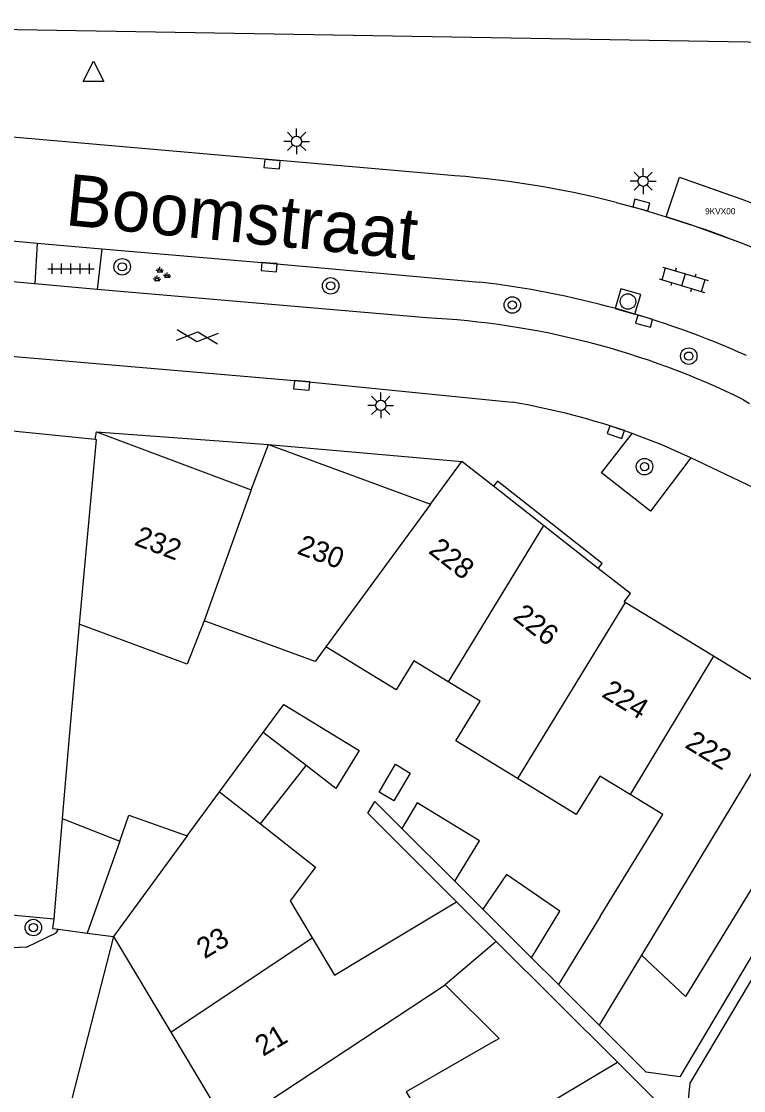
# Model space of a CAD drawing. Extents: x 131000 to 133014, y 396499 to 399001.
# Drawn here: x 132915.7 to 132950.7, y 396777.6 to 396829.5 of the extents above; entities that cross this region are included whole.
import ezdxf

# ---------------------------------------------------------------- set-up
doc = ezdxf.new("R2010")
doc.units = 0
for name, color, linetype in [('bp-anno-kenteken', 7, 'Continuous'), ('bp-grn-parkeervak', 7, 'Continuous'), ('gg-afsc-erfafscheiding', 7, 'Continuous'), ('gg-anno-huisnummerreeks BGT', 7, 'Continuous'), ('gg-anno-openbare ruimte label', 7, 'Continuous'), ('gg-bbg-bijgebouw', 7, 'Continuous'), ('gg-bbg-gedigitaliseerde bebouwing', 7, 'Continuous'), ('gg-bbg-gedigitaliseerde bijgebouw', 7, 'Continuous'), ('gg-bbg-hoofdgebouw', 7, 'Continuous'), ('gg-bbg-luifel en loopbrug', 7, 'Continuous'), ('gg-bbg-tussenscheiding', 7, 'Continuous'), ('gg-knt-verharding', 7, 'Continuous'), ('gg-knt-verharding nz', 7, 'Continuous'), ('gt-grn-weggrens', 7, 'Continuous'), ('gt-symb-boom', 7, 'Continuous'), ('gt-symb-gesloten verharding', 7, 'Continuous'), ('gt-symb-groenvak', 7, 'Continuous'), ('gt-symb-klinker verharding', 7, 'Continuous'), ('gt-symb-kolk', 7, 'Continuous'), ('gt-symb-lichtmast', 7, 'Continuous'), ('gt-symb-rioolschacht', 7, 'Continuous'), ('gt-symb-tegel verharding', 7, 'Continuous'), ('gt-symb-waterafsluiter', 7, 'Continuous')]:
    doc.layers.add(name, color=color, linetype=linetype)

# ---------------------------------------------------------------- blocks, each defined once
blk = doc.blocks.new('gt0-KOLK')
at = {"layer": 'gt-symb-kolk'}
blk.add_lwpolyline([(0, 0), (0.375, 0), (0.375, 0.4), (-0.375, 0.4), (-0.375, 0), (0, 0)], dxfattribs=at)
blk = doc.blocks.new('gt0-LMAST')
at = {"layer": 'gt-symb-lichtmast'}
for p, q in [((-0.005, 0.246), (-0.005, 0.621)), ((-0.182, 0.173), (-0.447, 0.438)), ((0.172, 0.173), (0.437, 0.438)), ((-0.255, -0.004), (-0.63, -0.004)), ((-0.182, -0.181), (-0.447, -0.446)), ((-0.005, -0.254), (-0.005, -0.629)), ((0.437, -0.446), (0.172, -0.181)), ((0.245, -0.004), (0.62, -0.004))]:
    blk.add_line(p, q, dxfattribs=at)
blk.add_circle((-0.005, -0.004), 0.25, dxfattribs=at)
blk = doc.blocks.new('gt0-WAFSL')
at = {"layer": 'gt-symb-waterafsluiter'}
for p, q in [((-0.5, -0.333), (0, 0.667)), ((0, 0.667), (0.5, -0.333)), ((0.5, -0.333), (-0.5, -0.333))]:
    blk.add_line(p, q, dxfattribs=at)
blk = doc.blocks.new('gt0-BOOM')
at = {"layer": 'gt-symb-boom'}
for radius in [0.4, 0.2]:
    blk.add_circle((0, 0), radius, dxfattribs=at)
blk = doc.blocks.new('gt0-RS')
at = {"layer": 'gt-symb-rioolschacht'}
blk.add_lwpolyline([(-0.5, -0.5), (0.5, -0.5), (0.5, 0.5), (-0.5, 0.5)], close=True, dxfattribs=at)
blk.add_circle((0, 0), 0.375, dxfattribs=at)
blk = doc.blocks.new('gt0-KL1')
at = {"layer": 'gt-symb-klinker verharding'}
for p, q in [((-1.15, 0.3), (1.15, 0.3)), ((-1, -0.3), (-1, 0.3)), ((-0.5, 0.3), (-0.5, 0.45)), ((0, -0.3), (0, 0.3)), ((0.5, 0.3), (0.5, 0.45)), ((1, -0.3), (1, 0.3)), ((-1.15, -0.3), (1.15, -0.3)), ((-0.5, -0.45), (-0.5, -0.3)), ((0.5, -0.45), (0.5, -0.3))]:
    blk.add_line(p, q, dxfattribs=at)
blk = doc.blocks.new('gt0-TEG1')
at = {"layer": 'gt-symb-tegel verharding'}
for p, q in [((-1.125, 0), (1.125, 0)), ((-0.9, -0.25), (-0.9, 0.25)), ((-0.45, -0.25), (-0.45, 0.25)), ((0, -0.25), (0, 0.25)), ((0.45, -0.25), (0.45, 0.25)), ((0.9, -0.25), (0.9, 0.25))]:
    blk.add_line(p, q, dxfattribs=at)
blk = doc.blocks.new('gt0-GRVAK')
at = {"layer": 'gt-symb-groenvak'}
for p, q in [((-0.11, 0.189), (-0.228, 0.24)), ((-0.182, 0.153), (0.088, 0.153)), ((-0.091, 0.211), (-0.156, 0.322)), ((-0.047, 0.214), (-0.047, 0.393)), ((-0.004, 0.211), (0.061, 0.322)), ((0.015, 0.189), (0.133, 0.24)), ((0.262, -0.052), (0.197, 0.059)), ((0.305, -0.049), (0.305, 0.13)), ((0.349, -0.052), (0.414, 0.059)), ((-0.245, -0.228), (-0.363, -0.177)), ((-0.318, -0.264), (-0.047, -0.264)), ((-0.226, -0.206), (-0.291, -0.095)), ((-0.183, -0.203), (-0.183, -0.024)), ((-0.139, -0.206), (-0.074, -0.095)), ((-0.12, -0.228), (-0.002, -0.177)), ((0.243, -0.074), (0.125, -0.023)), ((0.17, -0.11), (0.441, -0.11)), ((0.368, -0.074), (0.486, -0.023))]:
    blk.add_line(p, q, dxfattribs=at)
blk = doc.blocks.new('gt0-GESVH1')
at = {"layer": 'gt-symb-gesloten verharding'}
for p, q in [((-0.992, -0.261), (0.008, 0.239)), ((0.008, -0.261), (-0.992, 0.239)), ((0.008, 0.239), (1.008, -0.261)), ((1.008, 0.239), (0.008, -0.261))]:
    blk.add_line(p, q, dxfattribs=at)

msp = doc.modelspace()

# ---------------------------------------------------------------- linework, layer by layer
at = {"layer": 'bp-grn-parkeervak'}
msp.add_lwpolyline([(132952.441, 396817.996), (132950.66, 396818.724), (132948.148, 396819.64), (132946.95, 396820.03), (132947.597, 396821.956), (132949.108, 396821.418), (132950.618, 396820.88), (132951.906, 396820.405), (132952.537, 396820.139), (132953.167, 396819.873), (132953.27, 396819.824)], dxfattribs=at)
at = {"layer": 'gg-afsc-erfafscheiding'}
for p, q in [((132936.694, 396787.785), (132938.055, 396786.428)), ((132938.707, 396784.867), (132944.588, 396779.004)), ((132940.421, 396784.07), (132941.728, 396782.767))]:
    msp.add_line(p, q, dxfattribs=at)
for points in [[(132936.787, 396786.781), (132932.475, 396791.08), (132932.821, 396791.646), (132934.122, 396790.349)], [(132952.959, 396787.295), (132947.611, 396778.285), (132945.988, 396778.521), (132943.709, 396780.792)], [(132951.154, 396773.562), (132947.988, 396776.719), (132948.121, 396777.982), (132951.799, 396784.178)]]:
    msp.add_lwpolyline(points, dxfattribs=at)
at = {"layer": 'gg-bbg-bijgebouw'}
for p, q in [((132917.47, 396785.452), (132918.863, 396785.268)), ((132918.863, 396785.268), (132920.14, 396785.1))]:
    msp.add_line(p, q, dxfattribs=at)
msp.add_lwpolyline([(132917.24, 396785.949), (132917.18, 396785.49), (132917.47, 396785.452)], dxfattribs=at)
at = {"layer": 'gg-bbg-gedigitaliseerde bebouwing'}
for p, q in [((132918.484, 396800.266), (132917.99, 396794.8)), ((132917.99, 396794.8), (132917.653, 396790.828)), ((132923.717, 396789.982), (132925.286, 396792.123)), ((132925.286, 396792.123), (132927.27, 396790.568)), ((132917.653, 396790.828), (132917.24, 396785.949)), ((132933.552, 396784.842), (132936.787, 396786.781)), ((132936.787, 396786.781), (132938.707, 396784.867)), ((132943.754, 396786.066), (132941.728, 396782.767)), ((132938.707, 396784.867), (132936.231, 396782.763)), ((132945.756, 396784.19), (132943.709, 396780.792)), ((132947.893, 396782.189), (132945.756, 396784.19)), ((132936.231, 396782.763), (132938.852, 396780.158)), ((132941.728, 396782.767), (132943.709, 396780.792)), ((132938.671, 396780.054), (132938.852, 396780.158)), ((132941.617, 396777.224), (132944.588, 396779.004)), ((132944.588, 396779.004), (132946.631, 396776.967))]:
    msp.add_line(p, q, dxfattribs=at)
for points in [[(132924.548, 396800.417), (132923.717, 396798.322), (132918.484, 396800.266)], [(132930.44, 396799.157), (132929.921, 396798.448), (132924.548, 396800.417)], [(132936.376, 396797.465), (132934.709, 396798.484), (132933.848, 396797.075), (132930.44, 396799.157)], [(132939.736, 396792.765), (132936.744, 396794.593), (132937.922, 396796.521), (132936.376, 396797.465)], [(132945.197, 396791.994), (132943.732, 396792.89), (132942.59, 396791.021), (132939.736, 396792.765)], [(132943.754, 396786.066), (132946.795, 396791.018), (132945.197, 396791.994)], [(132927.27, 396790.568), (132929.946, 396788.472), (132928.709, 396786.826), (132929.776, 396785.045)], [(132952.959, 396787.295), (132951.543, 396788.16), (132947.893, 396782.189)], [(132929.776, 396785.045), (132930.864, 396783.231), (132933.552, 396784.842)], [(132938.671, 396780.054), (132934.343, 396777.564), (132935.487, 396775.655)]]:
    msp.add_lwpolyline(points, dxfattribs=at)
at = {"layer": 'gg-bbg-gedigitaliseerde bijgebouw'}
for p, q in [((132929.485, 396793.395), (132927.4, 396795.008)), ((132917.653, 396790.828), (132920.443, 396789.728)), ((132934.122, 396790.349), (132936.694, 396787.785)), ((132938.055, 396786.428), (132940.421, 396784.07))]:
    msp.add_line(p, q, dxfattribs=at)
for points in [[(132927.4, 396795.008), (132928.397, 396796.367), (132932.051, 396794.134), (132930.92, 396792.284), (132929.485, 396793.395)], [(132936.694, 396787.785), (132937.891, 396789.745), (132934.878, 396791.586), (132934.122, 396790.349)], [(132920.443, 396789.728), (132920.89, 396790.99), (132923.717, 396789.982)], [(132940.421, 396784.07), (132941.786, 396786.334), (132939.209, 396788.106), (132938.055, 396786.428)]]:
    msp.add_lwpolyline(points, dxfattribs=at)
at = {"layer": 'gg-bbg-hoofdgebouw'}
for p, q in [((132891.35, 396829.51), (133000, 396827.707)), ((132914.77, 396809.69), (132919.25, 396809.23)), ((132919.25, 396809.23), (132919.31, 396809.6)), ((132919.31, 396809.6), (132926.82, 396806.78)), ((132926.82, 396806.78), (132927.66, 396808.98)), ((132927.66, 396808.98), (132935.52, 396806.09)), ((132935.52, 396806.09), (132937.04, 396808.16)), ((132938.571, 396806.958), (132937.04, 396808.16)), ((132941.008, 396805.046), (132938.571, 396806.958)), ((132943.656, 396802.967), (132941.008, 396805.046)), ((132949.241, 396798.703), (132944.962, 396801.318)), ((132953.084, 396796.354), (132949.241, 396798.703)), ((132917.24, 396785.949), (132907.951, 396786.791)), ((132920.14, 396785.1), (132922.921, 396780.461)), ((132922.921, 396780.461), (132925.704, 396775.82))]:
    msp.add_line(p, q, dxfattribs=at)
msp.add_lwpolyline([(132944.962, 396801.318), (132944.91, 396801.35), (132945.22, 396801.74), (132943.656, 396802.967)], dxfattribs=at)
at = {"layer": 'gg-bbg-luifel en loopbrug'}
for p, q in [((132925.286, 396792.123), (132927.4, 396795.008)), ((132927.27, 396790.568), (132929.485, 396793.395))]:
    msp.add_line(p, q, dxfattribs=at)
msp.add_lwpolyline([(132933.828, 396793.465), (132934.533, 396793.034), (132933.739, 396791.684), (132933.027, 396792.103), (132933.828, 396793.465)], dxfattribs=at)
at = {"layer": 'gg-bbg-tussenscheiding'}
for p, q in [((132926.82, 396806.78), (132924.548, 396800.417)), ((132935.52, 396806.09), (132930.44, 396799.157)), ((132941.008, 396805.046), (132936.376, 396797.465)), ((132944.962, 396801.318), (132939.736, 396792.765)), ((132949.241, 396798.703), (132945.197, 396791.994)), ((132953.084, 396796.354), (132945.756, 396784.19)), ((132920.443, 396789.728), (132918.863, 396785.268)), ((132923.717, 396789.982), (132920.14, 396785.1)), ((132922.921, 396780.461), (132929.776, 396785.045)), ((132925.704, 396775.82), (132936.231, 396782.763))]:
    msp.add_line(p, q, dxfattribs=at)
msp.add_lwpolyline([(132919.25, 396809.23), (132919.294, 396809.225), (132918.484, 396800.266)], dxfattribs=at)
at = {"layer": 'gg-knt-verharding'}
for p, q in [((132899.261, 396820.243), (132916.446, 396818.755)), ((132916.446, 396818.755), (132916.326, 396816.776)), ((132916.446, 396818.755), (132919.58, 396818.475)), ((132916.326, 396816.776), (132899.09, 396818.257)), ((132919.58, 396818.475), (132919.357, 396816.507)), ((132919.357, 396816.507), (132916.326, 396816.776)), ((132935.319, 396815.124), (132919.357, 396816.507)), ((132950.708, 396811.149), (132950.992, 396810.96)), ((132919.31, 396809.6), (132927.66, 396808.98)), ((132927.66, 396808.98), (132937.04, 396808.16)), ((132955.135, 396804.978), (132948.15, 396808.333)), ((132915.926, 396784.581), (132891.017, 396783.413))]:
    msp.add_line(p, q, dxfattribs=at)
for points in [[(132936.165, 396822.06), (132913.737, 396824.018), (132885.538, 396826.455)], [(132946.95, 396820.03), (132947.597, 396821.956), (132950.618, 396820.88), (132951.906, 396820.405), (132953.167, 396819.873)], [(132944.523, 396820.723), (132945.695, 396820.407), (132946.95, 396820.03)], [(132919.58, 396818.475), (132927.711, 396817.785), (132937.89, 396816.858)], [(132895.183, 396814.978), (132929.288, 396812.05), (132939.477, 396811.024)], [(132948.15, 396808.333), (132946.195, 396805.735), (132943.819, 396807.598), (132945.305, 396809.513)], [(132948.15, 396808.333), (132946.74, 396808.957), (132945.305, 396809.513)], [(132943.656, 396802.967), (132943.839, 396803.2), (132938.764, 396807.204), (132938.571, 396806.958)], [(132915.926, 396784.581), (132917.358, 396785.282), (132917.47, 396785.452)]]:
    msp.add_lwpolyline(points, dxfattribs=at)
for centre, radius, start, end in [((132933.012, 396775.556), 46.611, 75.7021, 86.1211), ((132932.822, 396773.139), 44.012, 65.8223, 83.3878), ((132933.4, 396775.917), 39.254, 63.8365, 87.1974), ((132934.226, 396778.777), 32.672, 70.1786, 80.7518)]:
    msp.add_arc(centre, radius, start, end, dxfattribs=at)
at = {"layer": 'gg-knt-verharding nz'}
msp.add_line((132946.95, 396820.03), (132948.148, 396819.64), dxfattribs=at)
msp.add_arc((132928.902, 396762.957), 59.861, 66.12711, 71.24534, dxfattribs=at)
at = {"layer": 'gt-grn-weggrens'}
msp.add_line((132920.14, 396785.1), (132917.979, 396776.656), dxfattribs=at)

# ---------------------------------------------------------------- block references
at = {"layer": 'gt-symb-boom'}
for p in [(132920.565, 396817.6), (132930.675, 396816.676), (132939.487, 396815.749), (132948.047, 396813.266), (132945.902, 396807.904), (132916.255, 396785.537)]:
    msp.add_blockref('gt0-BOOM', p, dxfattribs=at)
at = {"layer": 'gt-symb-gesloten verharding', "rotation": 175.06501407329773}
msp.add_blockref('gt0-GESVH1', (132924.216, 396814.192), dxfattribs=at)
at = {"layer": 'gt-symb-groenvak'}
msp.add_blockref('gt0-GRVAK', (132922.442, 396817.201), dxfattribs=at)
at = {"layer": 'gt-symb-klinker verharding', "rotation": -16.567466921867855}
msp.add_blockref('gt0-KL1', (132947.799, 396816.975), dxfattribs=at)
at = {"layer": 'gt-symb-kolk'}
for p, rotation in [((132927.85, 396822.781), 175.06501407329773), ((132945.695, 396820.407), -15.064233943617), ((132927.711, 396817.785), 175.12211914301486), ((132945.935, 396815.152), 164.21205294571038), ((132929.288, 396812.05), 175.1221191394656), ((132944.573, 396809.767), 161.87318748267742)]:
    msp.add_blockref('gt0-KOLK', p, dxfattribs=dict(at, rotation=rotation))
at = {"layer": 'gt-symb-lichtmast'}
for p in [(132929.027, 396823.691), (132945.839, 396821.759), (132933.112, 396810.88)]:
    msp.add_blockref('gt0-LMAST', p, dxfattribs=at)
at = {"layer": 'gt-symb-rioolschacht', "rotation": -16.26020471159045}
msp.add_blockref('gt0-RS', (132945.099, 396815.915), dxfattribs=at)
at = {"layer": 'gt-symb-tegel verharding'}
msp.add_blockref('gt0-TEG1', (132918.074, 396817.506), dxfattribs=at)
at = {"layer": 'gt-symb-waterafsluiter'}
msp.add_blockref('gt0-WAFSL', (132919.168, 396826.918), dxfattribs=at)

# ---------------------------------------------------------------- texts
at = {"layer": 'bp-anno-kenteken'}
msp.add_text('9KVX00', height=0.3, dxfattribs=at).set_placement((132948.838, 396820.149))
at = {"layer": 'gg-anno-huisnummerreeks BGT'}
for s, rotation, p in [('232', 339.4, (132921.101, 396804.121)), ('230', 339.8, (132928.998, 396803.694)), ('228', 321.9, (132935.375, 396803.747)), ('226', 321.9, (132939.465, 396800.537)), ('224', 328.6, (132943.778, 396796.766)), ('222', 328.5, (132947.812, 396794.304)), ('23', 30.9, (132924.561, 396783.993)), ('21', 30.9, (132927.397, 396779.262))]:
    msp.add_text(s, height=1, rotation=rotation, dxfattribs=at).set_placement(p)
at = {"layer": 'gg-anno-openbare ruimte label'}
msp.add_text('Boomstraat', height=2.5, rotation=354.3, dxfattribs=at).set_placement((132917.757, 396819.631))

doc.saveas('drawing.dxf')
